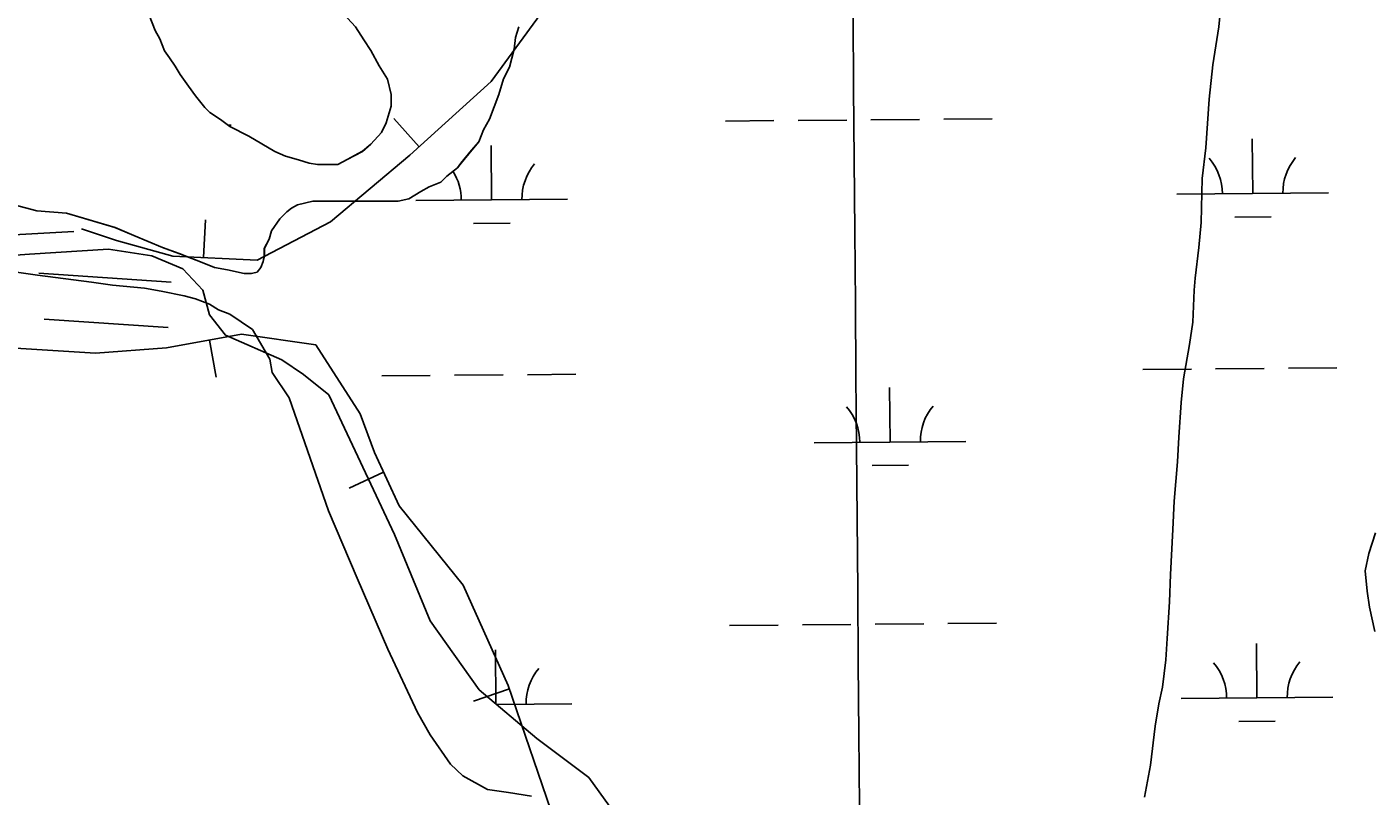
# Model space of a CAD drawing. Extents: x 3567028 to 3605064, y 510945 to 536587.
# Drawn here: x 3575826 to 3576713, y 532544 to 533052 of the extents above; entities that cross this region are included whole.
import ezdxf

# ---------------------------------------------------------------- set-up
doc = ezdxf.new("R2010")
doc.units = 0
for name, color, linetype in [('V-BORW-LINE', 7, 'Continuous'), ('V-GRID-MAJR', 7, 'Continuous'), ('V-ROAD-CNTR', 7, 'Continuous'), ('V-SITE-VEGE', 7, 'Continuous'), ('V-WETL-SWMP', 7, 'Continuous')]:
    doc.layers.add(name, color=color, linetype=linetype)

msp = doc.modelspace()

# ---------------------------------------------------------------- linework, layer by layer
at = {"layer": 'V-BORW-LINE'}
for p, q in [((3576084.986, 532972.689), (3576068.194, 532991.21)), ((3575942.802, 532899.524), (3575943.975, 532924.496)), ((3575946.676, 532845.188), (3575951.18, 532820.5970000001)), ((3576061.494, 532757.961), (3576038.779, 532747.518)), ((3576144.549, 532615.067), (3576120.8910000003, 532606.988))]:
    msp.add_line(p, q, dxfattribs=at)
for points in [[(3575787.852, 533163.935), (3575845.133, 533237.054), (3575894.785, 533310.087), (3575961.793, 533353.091), (3576018.077, 533384.238), (3576075.586, 533410.704), (3576162.234, 533429.279), (3576166.4990000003, 533336.603), (3576166.486, 533180.498), (3576168.137, 533085.444), (3576164.898, 533060.1730000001), (3576132.531, 533015.796), (3576078.791, 532967.072), (3576026.466, 532923.059), (3575978.039, 532897.8690000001), (3575922.551, 532900.475), (3575885.4620000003, 532910.917), (3575862.1950000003, 532918.579)], [(3575857.227, 532916.763), (3575761.92, 532911.588)], [(3575776.188, 532842.792), (3575811.722, 532840.255), (3575871.623, 532836.524), (3575918.24, 532839.98), (3575967.728, 532849.044), (3576016.811, 532841.964), (3576046.075, 532796.5160000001), (3576055.4560000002, 532771.093), (3576071.697, 532735.769), (3576113.95, 532683.425), (3576143.738, 532617.443), (3576174.683, 532526.826)], [(3576174.683, 532526.826), (3576143.738, 532617.443), (3576113.95, 532683.425), (3576071.697, 532735.769), (3576055.4560000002, 532771.093), (3576046.075, 532796.5160000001), (3576016.811, 532841.964), (3575967.728, 532849.044), (3575918.24, 532839.98), (3575871.623, 532836.524), (3575811.722, 532840.255), (3575776.188, 532842.792)]]:
    msp.add_lwpolyline(points, dxfattribs=at)
at = {"layer": 'V-GRID-MAJR'}
msp.add_spline([(3576470.071, 520885.094), (3576457.305, 522452.36100000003), (3576407.9390000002, 528513.132), (3576358.572, 534573.9180000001), (3576358.556, 534575.836)], degree=3, dxfattribs=at)
at = {"layer": 'V-ROAD-CNTR'}
for p, q in [((3575834.0801957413, 532889.2246969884), (3575921.4656855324, 532883.3937173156)), ((3575837.5677515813, 532858.9252691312), (3575919.4683144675, 532853.4602826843))]:
    msp.add_line(p, q, dxfattribs=at)
at = {"layer": 'V-SITE-VEGE'}
for p, q in [((3576613.824, 533067.308), (3576612.271, 533051.6739999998)), ((3575910.862, 533049.257), (3575906.948, 533059.415)), ((3575913.994, 533043.789), (3575910.862, 533049.257)), ((3575917.127, 533035.9759999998), (3575913.994, 533043.789)), ((3576042.948, 533051.6999999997), (3576048.424, 533043.107)), ((3576048.424, 533043.107), (3576053.12, 533036.0759999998)), ((3576147.691, 533036.9279999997), (3576148.467, 533044.745)), ((3576148.467, 533044.745), (3576150.806, 533051.7799999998)), ((3576612.271, 533051.6739999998), (3576608.382, 533026.6609999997)), ((3575920.254, 533031.2880000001), (3575917.127, 533035.9759999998)), ((3576053.12, 533036.0759999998), (3576058.597, 533025.92)), ((3576144.574, 533025.203), (3576147.691, 533036.9279999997)), ((3575924.166, 533025.8200000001), (3575920.254, 533031.2880000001)), ((3575927.2970000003, 533020.3509999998), (3575924.166, 533025.8200000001)), ((3576058.597, 533025.92), (3576064.075, 533017.327)), ((3576608.382, 533026.6609999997), (3576606.056, 533003.9940000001)), ((3575932.776, 533012.5380000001), (3575927.2970000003, 533020.3509999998)), ((3576064.075, 533017.327), (3576066.4280000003, 533007.1680000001)), ((3576137.551, 533007.2220000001), (3576140.67, 533017.384)), ((3576140.67, 533017.384), (3576144.574, 533025.203)), ((3575937.47, 533006.29), (3575932.776, 533012.5380000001)), ((3575943.7260000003, 532998.479), (3575937.47, 533006.29)), ((3576066.434, 532999.3509999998), (3576063.315, 532988.409)), ((3576066.4280000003, 533007.1680000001), (3576066.434, 532999.3509999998)), ((3576131.311, 532990.8029999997), (3576137.551, 533007.2220000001)), ((3576606.056, 533003.9940000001), (3576603.735, 532971.9469999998)), ((3575946.856, 532995.356), (3575943.7260000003, 532998.479)), ((3575953.895, 532990.672), (3575946.856, 532995.3559999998)), ((3575960.149, 532985.986), (3575953.895, 532990.672)), ((3576127.409, 532983.7660000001), (3576131.311, 532990.8029999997)), ((3575972.661, 532979.7440000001), (3575960.149, 532985.986)), ((3576060.194, 532982.152), (3576053.165, 532974.333)), ((3576063.315, 532988.409), (3576060.194, 532982.152)), ((3576124.288, 532975.949), (3576127.409, 532983.7660000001)), ((3575989.864, 532969.596), (3575972.661, 532979.7440000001)), ((3576053.165, 532974.333), (3576047.697, 532969.6410000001)), ((3576119.602, 532970.4720000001), (3576124.288, 532975.949)), ((3575996.901, 532966.475), (3575989.864, 532969.596)), ((3576005.4960000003, 532964.136), (3575996.901, 532966.475)), ((3576012.5330000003, 532961.795), (3576005.4960000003, 532964.136)), ((3576037.541, 532964.16), (3576031.293, 532961.029)), ((3576047.697, 532969.6410000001), (3576037.541, 532964.16)), ((3576112.576, 532961.871), (3576119.602, 532970.4720000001)), ((3576603.735, 532971.9469999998), (3576601.4050000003, 532951.629)), ((3576018.005, 532961.019), (3576012.5330000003, 532961.795)), ((3576031.293, 532961.029), (3576018.005, 532961.019)), ((3576103.202, 532953.2689999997), (3576110.233, 532958.7439999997)), ((3576110.233, 532958.7440000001), (3576112.576, 532961.871)), ((3576086.015, 532943.093), (3576091.483, 532946.224)), ((3576091.483, 532946.224), (3576099.299, 532949.355)), ((3576099.299, 532949.355), (3576103.202, 532953.269)), ((3576601.4050000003, 532951.629), (3576600.645, 532922.7069999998)), ((3576004.738, 532934.436), (3576014.896, 532936.789)), ((3576014.896, 532936.789), (3576071.169, 532936.83)), ((3576071.169, 532936.83), (3576078.202, 532938.399)), ((3576078.202, 532938.3989999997), (3576086.015, 532943.0929999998)), ((3575817.94, 532934.2969999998), (3575832.794, 532930.3989999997)), ((3575832.794, 532930.399), (3575852.3340000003, 532928.8510000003)), ((3575852.3340000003, 532928.851), (3575884.3880000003, 532919.4959999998)), ((3575993.022, 532925.0480000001), (3575997.708, 532929.742)), ((3575997.708, 532929.742), (3576000.833, 532932.0889999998)), ((3576000.833, 532932.0889999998), (3576004.738, 532934.436)), ((3575884.3880000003, 532919.4959999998), (3575896.897, 532914.034)), ((3575987.556, 532917.229), (3575993.022, 532925.0480000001)), ((3576600.645, 532922.7069999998), (3576599.095, 532906.292)), ((3575896.897, 532914.034), (3575915.659, 532906.233)), ((3575982.876, 532905.502), (3575985.997, 532911.758)), ((3575985.997, 532911.758), (3575987.556, 532917.229)), ((3575915.659, 532906.233), (3575926.603, 532902.335)), ((3575926.603, 532902.335), (3575940.677, 532896.871)), ((3575982.878, 532900.8119999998), (3575982.876, 532905.502)), ((3576599.095, 532906.292), (3576596.764, 532885.9699999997)), ((3575940.677, 532896.871), (3575950.059, 532892.9720000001)), ((3575950.059, 532892.9720000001), (3575958.656, 532891.4130000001)), ((3575978.198, 532889.865), (3575980.539, 532892.995)), ((3575980.539, 532892.995), (3575982.1, 532896.902)), ((3575982.1, 532896.902), (3575982.878, 532900.8119999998)), ((3575833.36, 532887.959), (3575819.396, 532889.9180000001)), ((3575868.8540000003, 532883.353), (3575833.36, 532887.959)), ((3575882.8170000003, 532881.397), (3575868.8540000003, 532883.353)), ((3575958.656, 532891.4129999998), (3575969.6010000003, 532889.0789999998)), ((3575969.6010000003, 532889.0789999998), (3575974.291, 532889.0809999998)), ((3575974.291, 532889.0809999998), (3575978.198, 532889.865)), ((3576596.764, 532885.9699999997), (3576595.99, 532878.153)), ((3575903.774, 532879.336), (3575882.8170000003, 532881.397)), ((3575914.823, 532877.424), (3575903.774, 532879.336)), ((3575929.933, 532874.284), (3575914.823, 532877.424)), ((3576595.99, 532878.153), (3576595.224, 532857.05)), ((3575937.484, 532872.4219999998), (3575929.933, 532874.284)), ((3575946.757, 532868.787), (3575937.484, 532872.4219999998)), ((3575952.535, 532865.2029999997), (3575946.757, 532868.787)), ((3575960.069, 532862.178), (3575952.535, 532865.203)), ((3575975.075, 532852.045), (3575960.069, 532862.178)), ((3576595.224, 532857.05), (3576592.889, 532842.198)), ((3575986.378, 532832.5249999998), (3575975.075, 532852.045)), ((3576592.889, 532842.198), (3576588.998, 532819.531)), ((3575987.941, 532823.7660000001), (3575986.378, 532832.5249999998)), ((3575999.149, 532807.026), (3575987.941, 532823.7660000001)), ((3576588.998, 532819.531), (3576587.448, 532803.894)), ((3576025.253, 532732.581), (3575999.149, 532807.026)), ((3576587.448, 532803.894), (3576585.899, 532781.2289999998)), ((3576585.899, 532781.2289999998), (3576585.131, 532764.816)), ((3576585.131, 532764.816), (3576582.807, 532739.024)), ((3576044.029, 532688.111), (3576025.253, 532732.581)), ((3576582.807, 532739.024), (3576582.037, 532720.2639999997)), ((3576582.037, 532720.2639999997), (3576580.497, 532690.562)), ((3576580.497, 532690.562), (3576579.7290000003, 532672.587)), ((3576064.2060000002, 532641.371), (3576044.029, 532688.111)), ((3576579.7290000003, 532672.587), (3576578.185, 532648.357)), ((3576578.185, 532648.357), (3576577.412, 532634.2869999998)), ((3576083.836, 532599.549), (3576064.2060000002, 532641.371)), ((3576577.412, 532634.2869999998), (3576575.082, 532616.31)), ((3576575.082, 532616.31), (3576572.745, 532605.365)), ((3576092.213, 532584.9), (3576083.836, 532599.549)), ((3576572.745, 532605.365), (3576570.41, 532590.513)), ((3576105.629, 532565.468), (3576092.213, 532584.9)), ((3576570.41, 532590.513), (3576567.3030000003, 532564.721)), ((3576113.7, 532557.7799999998), (3576105.629, 532565.468)), ((3576567.3030000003, 532564.721), (3576563.412, 532543.6140000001)), ((3576129.933, 532548.74), (3576113.7, 532557.7799999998)), ((3576143.816, 532546.899), (3576129.933, 532548.74)), ((3576159.125, 532544.421), (3576143.816, 532546.899))]:
    msp.add_line(p, q, dxfattribs=at)
at = {"layer": 'V-WETL-SWMP'}
for p, q in [((3575910.84313397, 533049.2538758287), (3575906.9281864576, 533059.4118840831)), ((3576035.1032803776, 533060.2884270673), (3576042.9251338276, 533051.6964040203)), ((3575913.973082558, 533043.7858677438), (3575910.84313397, 533049.2538758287)), ((3575917.106039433, 533035.9718609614), (3575913.973082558, 533043.7858677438)), ((3576042.925133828, 533051.6964040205), (3576048.402040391, 533043.1033893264)), ((3576048.402040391, 533043.1033893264), (3576053.0969591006, 533036.0723765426)), ((3576147.6648142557, 533036.9250392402), (3576148.440768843, 533044.7410320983)), ((3576148.440768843, 533044.7410320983), (3576150.7796908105, 533051.7770198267)), ((3575920.234985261, 533031.2848524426), (3575917.106039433, 533035.9718609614)), ((3576053.0969591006, 533036.0723765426), (3576058.5758711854, 533025.9163627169)), ((3576144.547926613, 533025.1990569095), (3576147.6648142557, 533036.9250392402)), ((3575924.1469161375, 533025.816841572), (3575920.234985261, 533031.2848524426)), ((3575927.2778647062, 533020.3478334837), (3575924.1469161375, 533025.816841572)), ((3576058.575871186, 533025.9163627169), (3576064.0527777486, 533017.3233480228)), ((3575932.754768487, 533012.5358183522), (3575927.2778647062, 533020.3478334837)), ((3576064.0527777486, 533017.3233480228), (3576066.4047606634, 533007.1643453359)), ((3576137.527149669, 533007.2170919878), (3576140.645042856, 533017.3800751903)), ((3576140.645042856, 533017.3800751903), (3576144.547926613, 533025.1990569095)), ((3575937.448684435, 533006.286805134), (3575932.754768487, 533012.5358183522)), ((3575943.7065705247, 532998.4757872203), (3575937.448684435, 533006.286805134)), ((3576066.4107883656, 532999.3483496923), (3576063.29289796, 532988.4043669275)), ((3576066.4047606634, 533007.1643453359), (3576066.4107883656, 532999.3483496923)), ((3576131.2863494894, 532990.7991234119), (3576137.527149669, 533007.2170919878)), ((3575946.835510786, 532995.3517778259), (3575943.7065705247, 532998.4757872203)), ((3575953.8733680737, 532990.6677553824), (3575946.835510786, 532995.3517778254)), ((3575960.1292430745, 532985.9827357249), (3575953.8733680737, 532990.6677553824)), ((3576127.3844629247, 532983.7621412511), (3576131.2863494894, 532990.7991234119)), ((3576286.915387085, 532989.6081694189), (3576318.913885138, 532989.8781157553)), ((3576334.913134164, 532990.0130889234), (3576366.9116322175, 532990.2830352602)), ((3576382.9108812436, 532990.4180084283), (3576414.909379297, 532990.6879547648)), ((3576430.9086283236, 532990.8229279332), (3576462.9071263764, 532991.0928742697)), ((3575958.982334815, 532986.8416543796), (3575961.0226838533, 532986.8588672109)), ((3575972.6389819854, 532979.7396946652), (3575960.1292430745, 532985.9827357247)), ((3576060.170990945, 532982.1493815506), (3576053.1431779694, 532974.3284109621)), ((3576063.29289796, 532988.4043669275), (3576060.170990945, 532982.1493815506)), ((3576124.2635614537, 532975.9441567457), (3576127.384462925, 532983.7621412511)), ((3575989.8406285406, 532969.591639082), (3575972.6389819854, 532979.7396946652)), ((3576053.14317797, 532974.3284109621), (3576047.6753185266, 532969.6344330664)), ((3576119.578687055, 532970.4701764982), (3576124.263561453, 532975.9441567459)), ((3576132.7588695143, 532937.5638783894), (3576132.4550550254, 532973.5625873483)), ((3576634.6433120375, 532941.7978854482), (3576634.339497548, 532977.7965944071)), ((3575996.8764803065, 532966.4706157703), (3575989.8406285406, 532969.591639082)), ((3576005.4752938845, 532964.1325864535), (3575996.8764803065, 532966.4706157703)), ((3576012.5111428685, 532961.7925627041), (3576005.4752938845, 532964.1325864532)), ((3576037.5195680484, 532964.1564723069), (3576031.269720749, 532961.0254963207)), ((3576047.6753185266, 532969.6344330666), (3576037.5195680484, 532964.1564723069)), ((3576112.5508768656, 532961.867206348), (3576119.5786870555, 532970.4701764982)), ((3576017.983021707, 532961.0155436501), (3576012.5111428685, 532961.7925627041)), ((3576031.269720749, 532961.025496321), (3576017.983021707, 532961.0155436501)), ((3576103.1791197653, 532953.263244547), (3576110.208941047, 532958.7392164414)), ((3576110.208941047, 532958.7392164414), (3576112.5508768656, 532961.867206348)), ((3576085.991545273, 532943.0893114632), (3576091.46041026, 532946.2202902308)), ((3576091.46041026, 532946.2202902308), (3576099.2742221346, 532949.3522606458)), ((3576099.2742221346, 532949.3522606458), (3576103.1791197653, 532953.263244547)), ((3576004.7164168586, 532934.4316057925), (3576014.8751783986, 532936.7845682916)), ((3576014.8751783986, 532936.7845682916), (3576071.146903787, 532936.8263678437)), ((3576071.146903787, 532936.8263678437), (3576078.1797389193, 532938.3943419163)), ((3576078.1797389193, 532938.3943419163), (3576085.991545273, 532943.0893114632)), ((3576082.7612163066, 532937.1420872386), (3576182.7565227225, 532937.9856695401)), ((3576584.6456588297, 532941.3760942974), (3576684.640965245, 532942.219676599)), ((3575817.9236479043, 532934.2932711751), (3575832.776325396, 532930.3962204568)), ((3575832.776325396, 532930.3962204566), (3575852.3168883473, 532928.8481517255)), ((3575852.3168883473, 532928.8481517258), (3575884.3671957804, 532919.4930428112)), ((3575992.999715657, 532925.044652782), (3575997.6855928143, 532929.7376334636)), ((3575997.6855928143, 532929.7376334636), (3576000.8105136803, 532932.0846210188)), ((3576000.8105136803, 532932.0846210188), (3576004.7164168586, 532934.4316057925)), ((3575884.3671957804, 532919.4930428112), (3575896.8769319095, 532914.0310013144)), ((3575987.534867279, 532917.2246766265), (3575992.999715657, 532925.044652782)), ((3576120.8896594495, 532922.0322019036), (3576144.888532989, 532922.2346616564)), ((3576622.7741019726, 532926.2662089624), (3576646.772975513, 532926.4686687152)), ((3575896.8769319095, 532914.0310013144), (3575915.6395347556, 532906.2289388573)), ((3575982.8540150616, 532905.497699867), (3575985.975922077, 532911.7526852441)), ((3575985.975922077, 532911.7526852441), (3575987.534867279, 532917.2246766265)), ((3575828.017614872, 532901.9076813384), (3575780.302649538, 532898.3000577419)), ((3575880.0518636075, 532905.0544059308), (3575828.017614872, 532901.9076813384)), ((3575908.736229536, 532900.6793062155), (3575880.0518636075, 532905.0544059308)), ((3575915.6395347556, 532906.2289388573), (3575926.584300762, 532902.3299020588)), ((3575926.584300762, 532902.3299020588), (3575940.657001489, 532896.8688549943)), ((3575982.8580316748, 532900.8077024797), (3575982.8540150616, 532905.497699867)), ((3575929.087488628, 532892.0995042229), (3575908.736229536, 532900.6793062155)), ((3575940.657001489, 532896.8688549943), (3575950.0378029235, 532892.9678237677)), ((3575950.0378029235, 532892.9678237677), (3575958.63661372, 532891.4107940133)), ((3575978.177176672, 532889.8627252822), (3575980.5191124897, 532892.9907151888)), ((3575980.5191124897, 532892.9907151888), (3575982.0790632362, 532896.8997074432)), ((3575982.0790632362, 532896.8997074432), (3575982.8580316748, 532900.8077024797)), ((3575942.2684861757, 532878.1138183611), (3575929.087488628, 532892.0995042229)), ((3575958.63661372, 532891.4107940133), (3575969.5803741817, 532889.0747563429)), ((3575969.5803741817, 532889.0747563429), (3575974.2692679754, 532889.0777396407)), ((3575974.2692679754, 532889.0777396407), (3575978.177176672, 532889.8627252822)), ((3575946.7480040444, 532861.8978998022), (3575942.2684861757, 532878.1138183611)), ((3575957.1758161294, 532848.3488702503), (3575946.7480040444, 532861.8978998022)), ((3575994.34303248, 532832.0287470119), (3575957.1758161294, 532848.34887025)), ((3576008.7659324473, 532822.3562594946), (3575994.34303248, 532832.0287470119)), ((3576025.4979112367, 532809.1049416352), (3576008.7659324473, 532822.3562594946)), ((3576060.3284792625, 532821.5167611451), (3576092.326977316, 532821.7867074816)), ((3576108.3262263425, 532821.92168065), (3576140.324724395, 532822.1916269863)), ((3576156.323973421, 532822.3266001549), (3576188.3224714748, 532822.5965464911)), ((3576562.212921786, 532825.750768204), (3576594.211419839, 532826.0207145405)), ((3576610.210668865, 532826.1556877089), (3576642.2091669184, 532826.4256340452)), ((3576658.2084159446, 532826.5606072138), (3576690.206913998, 532826.83055355)), ((3576395.548599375, 532777.9131109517), (3576395.2447848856, 532813.9118199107)), ((3576068.621167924, 532717.0326674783), (3576025.4979112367, 532809.1049416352)), ((3576345.550946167, 532777.4913198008), (3576445.5462525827, 532778.3349021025)), ((3576383.67938931, 532762.3814344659), (3576407.6782628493, 532762.5838942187)), ((3576092.171837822, 532659.958615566), (3576068.621167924, 532717.0326674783)), ((3576715.7006690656, 532717.9341496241), (3576711.2228184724, 532704.4601731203)), ((3576711.2228184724, 532704.4601731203), (3576708.7389156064, 532692.983188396)), ((3576708.7389156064, 532692.983188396), (3576710.2479293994, 532679.5151905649)), ((3576710.2479293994, 532679.5151905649), (3576711.7539326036, 532669.0391910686)), ((3576711.7539326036, 532669.0391910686), (3576715.260910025, 532653.0781875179)), ((3576124.564142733, 532614.5663489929), (3576092.171837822, 532659.958615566)), ((3576289.7229283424, 532656.9450998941), (3576321.7214263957, 532657.2150462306)), ((3576337.720675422, 532657.3500193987), (3576369.7191734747, 532657.6199657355)), ((3576385.718422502, 532657.7549389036), (3576417.716920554, 532658.0248852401)), ((3576433.7161695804, 532658.1598584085), (3576465.7146676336, 532658.429804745)), ((3576637.4508532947, 532609.1348159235), (3576637.1470388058, 532645.1335248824)), ((3576135.5629996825, 532605.3049858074), (3576135.262596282, 532640.8995178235)), ((3576162.673393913, 532582.477231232), (3576124.564142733, 532614.5663489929)), ((3576587.4532000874, 532608.7130247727), (3576687.4485065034, 532609.5566070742)), ((3576136.0382753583, 532604.9047896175), (3576185.56406398, 532605.3226000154)), ((3576625.5816432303, 532593.6031394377), (3576649.5805167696, 532593.8055991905)), ((3576196.9407094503, 532556.7491235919), (3576162.673393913, 532582.477231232)), ((3576223.9401033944, 532519.3158710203), (3576196.94070945, 532556.7491235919))]:
    msp.add_line(p, q, dxfattribs=at)
for centre, radius, start, end in [((3576579.3989618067, 532941.8066519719), 35.24628790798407, 359.71151968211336, 41.2551780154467), ((3576689.8796482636, 532942.7386912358), 35.246287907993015, 139.7115338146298, 181.25519214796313), ((3576077.5145192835, 532937.572644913), 35.24628790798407, 359.71151968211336, 32.392398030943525), ((3576187.99520574, 532938.5046841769), 35.246287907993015, 139.7115338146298, 181.25519214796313), ((3576340.304249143, 532777.9218774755), 35.24628790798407, 359.71151968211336, 41.2551780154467), ((3576450.7849356, 532778.8539167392), 35.246287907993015, 139.7115338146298, 181.25519214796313), ((3576190.8027469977, 532605.8416146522), 35.246287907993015, 139.7115338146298, 181.25519214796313), ((3576582.2065030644, 532609.1435824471), 35.24628790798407, 359.71151968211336, 41.2551780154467), ((3576692.687189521, 532610.075621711), 35.246287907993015, 139.7115338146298, 181.25519214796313)]:
    msp.add_arc(centre, radius, start, end, dxfattribs=at)

doc.saveas('drawing.dxf')
